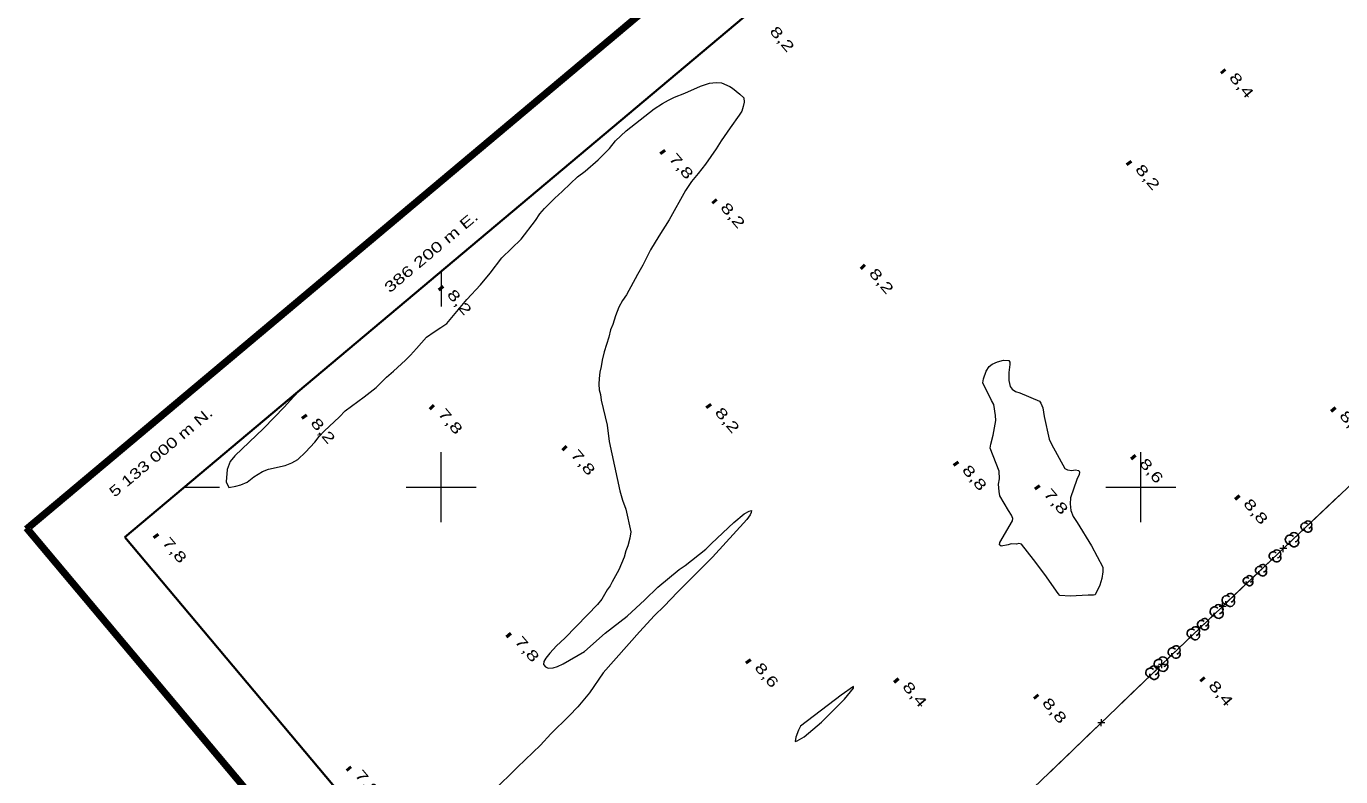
# Model space of a CAD drawing. Extents: x 386081 to 389416, y 5130568 to 5134082.
# Drawn here: x 386081.5 to 386457.1, y 5132917.2 to 5133131.7 of the extents above; entities that cross this region are included whole.
import ezdxf
from ezdxf.enums import TextEntityAlignment as Align

# ---------------------------------------------------------------- set-up
doc = ezdxf.new("R2010")
doc.units = 0
doc.header["$LTSCALE"] = 1.2
for name, color, linetype, lineweight in [('2', 7, 'Continuous', 13), ('3', 7, 'Continuous', 140), ('37', 7, 'Continuous', 13), ('44', 7, 'Continuous', 25), ('60', 7, 'Continuous', 13), ('61', 7, 'Continuous', 13)]:
    doc.layers.add(name, color=color, linetype=linetype, lineweight=lineweight)

msp = doc.modelspace()

# ---------------------------------------------------------------- linework, layer by layer
at = {"layer": '2'}
for points in [[(386159.25, 5133027.28), (386156.84, 5133024.74), (386155.29, 5133022.96), (386149.28, 5133016.76), (386141.1, 5133008.91), (386139.74, 5133007.32), (386138.86, 5133004.98), (386138.54, 5133001.47), (386139.39, 5132999.86), (386141.37, 5133000.22), (386142.79, 5133000.65), (386144.58, 5133001.44), (386146.5, 5133002.97), (386148.98, 5133004.44), (386150.64, 5133005.11), (386155.4, 5133006.13), (386157.32, 5133006.92), (386159.05, 5133007.9), (386161.28, 5133009.99), (386163.88, 5133012.81), (386165.19, 5133014.47), (386166.61, 5133016), (386170.95, 5133020.05), (386172.63, 5133021.83), (386178.07, 5133025.75), (386181.42, 5133028.44), (386184.39, 5133031.39), (386186.38, 5133033.11), (386189.85, 5133036.3), (386191.27, 5133037.71), (386193.01, 5133039.55), (386195.8, 5133042.8), (386198.03, 5133044.39), (386199.95, 5133045.56), (386201.69, 5133046.78), (386207.34, 5133053.6), (386211.31, 5133057.77), (386214.04, 5133061.09), (386217.39, 5133065.51), (386222.85, 5133070.79), (386226.95, 5133076.2), (386228.26, 5133078.11), (386229.56, 5133079.64), (386232.48, 5133082.53), (386234.65, 5133084.43), (386237, 5133086.76), (386238.99, 5133088.6), (386241.16, 5133090.26), (386244.94, 5133093.51), (386248.1, 5133096.76), (386249.9, 5133098.91), (386252.94, 5133101.8), (386260.94, 5133108.12), (386263.29, 5133109.59), (386265.03, 5133110.57), (386266.76, 5133111.42), (386269.67, 5133112.58), (386274.13, 5133114.54), (386276.72, 5133115.39), (386278.64, 5133115.56), (386280.18, 5133115.5), (386282.53, 5133114.5), (386283.33, 5133113.94), (386285.36, 5133112.27), (386286.52, 5133111.21), (386286.64, 5133109.98), (386286.39, 5133108.74), (386285.95, 5133107.45), (386285.2, 5133106.22), (386282.59, 5133102.65), (386280.04, 5133098.9), (386278.61, 5133096.63), (386275.56, 5133092.26), (386273.51, 5133089.62), (386271.58, 5133087.35), (386269.9, 5133084.7), (386265.17, 5133076.33), (386262.24, 5133071.72), (386259.88, 5133067.79), (386257.7, 5133063.42), (386256.14, 5133060.77), (386252.96, 5133054.93), (386251.9, 5133053.27), (386250.85, 5133051.36), (386249.85, 5133048.9), (386249.09, 5133046.44), (386248.41, 5133044.9), (386247.96, 5133042.87), (386246.65, 5133038.62), (386246.02, 5133036.28), (386245.76, 5133034.43), (386245.38, 5133032.83), (386245.19, 5133031.04), (386245.12, 5133029.38), (386245.23, 5133027.77), (386245.6, 5133026.41), (386245.78, 5133024.87), (386247.47, 5133017.71), (386248.06, 5133013.02), (386251.08, 5132998.95), (386251.87, 5132996.29)], [(386251.87, 5132996.29), (386252.85, 5132993.7), (386254.24, 5132987.22), (386253.92, 5132985.43), (386253.41, 5132983.21), (386252.85, 5132981.8), (386252.29, 5132980.01), (386250.85, 5132976.38), (386248.86, 5132972.94), (386248.3, 5132971.77), (386247.49, 5132970.6), (386245.93, 5132967.96), (386244.69, 5132966.49), (386241.9, 5132963.48), (386235.38, 5132956.79), (386233.03, 5132954.59), (386231.1, 5132952.56), (386229.92, 5132951.15), (386229.42, 5132950.17), (386229.3, 5132949.3), (386229.85, 5132948.62), (386230.59, 5132948.25), (386232.07, 5132948.37), (386233.31, 5132948.73), (386234.91, 5132949.46), (386240.98, 5132953.01), (386246.93, 5132958.28), (386253.19, 5132963.12), (386258.28, 5132967.78), (386261.94, 5132971.4), (386268.07, 5132976.48), (386269.81, 5132977.58), (386275.64, 5132982.24), (386277.31, 5132983.9), (386283.7, 5132989.85), (386286.62, 5132992.36), (386288.04, 5132993.16), (386288.72, 5132993.34), (386288.66, 5132992.78), (386288.34, 5132992.11), (386287.41, 5132990.69), (386277.54, 5132979.95), (386267.55, 5132969.95), (386263.76, 5132965.96), (386261.03, 5132963.26), (386256.75, 5132958.66), (386246.32, 5132946.88), (386242.4, 5132941.16), (386239.05, 5132937.23), (386236.57, 5132934.66), (386231.36, 5132929.51), (386228.44, 5132926.26), (386221.81, 5132919.94), (386214.93, 5132913.14)]]:
    msp.add_lwpolyline(points, dxfattribs=at)
for points in [[(386369.32, 5132979.29), (386365.89, 5132983.65), (386365.16, 5132983.88), (386364.49, 5132983.73), (386362.96, 5132983.76), (386362.11, 5132983.45), (386360.04, 5132983.09), (386359.62, 5132983.46), (386359.74, 5132984.15), (386363.36, 5132990.33), (386363.39, 5132991.04), (386363.05, 5132991.94), (386362.15, 5132993.28), (386359.72, 5132997.49), (386359.46, 5132998.74), (386359.35, 5133000.82), (386359.57, 5133002.36), (386359.5, 5133004.55), (386356.98, 5133011.16), (386357.12, 5133012.3), (386357.78, 5133014.86), (386358.53, 5133019.01), (386358.47, 5133020.49), (386357.99, 5133023.62), (386357.34, 5133024.72), (386354.86, 5133029.83), (386355.02, 5133030.88), (386355.76, 5133033.08), (386356.65, 5133034.43), (386357.49, 5133035.15), (386359.05, 5133035.83), (386360.7, 5133036.22), (386362.3, 5133036.15), (386362.53, 5133035.7), (386362.54, 5133034.98), (386362.26, 5133032.78), (386362.28, 5133030.42), (386362.61, 5133028.78), (386363.25, 5133027.93), (386364.16, 5133027.34), (386365.38, 5133026.93), (386371.05, 5133024.5), (386371.45, 5133023.93), (386371.94, 5133022.63), (386372.36, 5133020.2), (386373.8, 5133013.66), (386374.43, 5133012.3), (386378.23, 5133005.26), (386378.99, 5133004.93), (386380.25, 5133004.76), (386381.25, 5133004.97), (386382.28, 5133004.72), (386382.46, 5133004.23), (386382.37, 5133003.55), (386381.74, 5133002.13), (386379.91, 5132996.93), (386379.78, 5132995.2), (386379.98, 5132993.34), (386380.68, 5132991.55), (386381.84, 5132989.83), (386385.94, 5132983.24), (386389.15, 5132977.09), (386389.16, 5132975.79), (386388.88, 5132973.88), (386388.26, 5132972.01), (386386.96, 5132969.22), (386386.46, 5132969.12), (386384.9, 5132969.13), (386379.8, 5132968.84), (386376.83, 5132969.05), (386376.34, 5132969.63), (386372.58, 5132975)], [(386308.74, 5132932.79), (386315.33, 5132939.38), (386317.92, 5132942.5), (386317.87, 5132943.04), (386314.31, 5132940.5), (386302.76, 5132931.66), (386302.14, 5132930.57), (386301.38, 5132928.55), (386301.22, 5132927.26), (386301.74, 5132927.47), (386303.81, 5132928.59)]]:
    msp.add_lwpolyline(points, close=True, dxfattribs=at)
at = {"layer": '3'}
for p, q in [((386423.21, 5133119.13), (386423.72, 5133118.52)), ((386263.09, 5133096.03), (386263.6, 5133095.42)), ((386396.37, 5133092.91), (386396.88, 5133092.3)), ((386277.82, 5133081.97), (386278.33, 5133081.36)), ((386320.28, 5133063.21), (386320.79, 5133062.6)), ((386199.67, 5133057.17), (386200.18, 5133056.56)), ((386160.69, 5133020.43), (386161.2, 5133019.82)), ((386197.1, 5133023.13), (386197.61, 5133022.52)), ((386276.23, 5133023.45), (386276.74, 5133022.84)), ((386454.71, 5133022.52), (386455.22, 5133021.91)), ((386235.01, 5133011.41), (386235.52, 5133010.8)), ((386397.54, 5133008.9), (386398.05, 5133008.29)), ((386346.89, 5133007.01), (386347.4, 5133006.4)), ((386370.18, 5133000.21), (386370.69, 5132999.6)), ((386427.27, 5132997.37), (386427.78, 5132996.76)), ((386118.28, 5132986.32), (386118.79, 5132985.71)), ((386219.01, 5132958.04), (386219.52, 5132957.43)), ((386287.58, 5132950.51), (386288.09, 5132949.9)), ((386329.83, 5132945.09), (386330.34, 5132944.48)), ((386417.3, 5132945.39), (386417.81, 5132944.78)), ((386369.77, 5132940.48), (386370.28, 5132939.87)), ((386173.34, 5132919.87), (386173.85, 5132919.26))]:
    msp.add_line(p, q, dxfattribs=at)
at = {"layer": '37'}
for p, q in [((386449.45, 5132990.69), (386456.71, 5132997.57)), ((386441.74, 5132982.42), (386439.73, 5132982.46)), ((386440.71, 5132981.44), (386440.76, 5132983.44)), ((386432.05, 5132974.16), (386439.29, 5132981.06)), ((386424.81, 5132967.26), (386432.05, 5132974.16)), ((386414.67, 5132957.61), (386421.91, 5132964.51)), ((386424.36, 5132965.86), (386422.36, 5132965.91)), ((386423.34, 5132964.88), (386423.38, 5132966.89)), ((386407.01, 5132949.29), (386405.01, 5132949.32)), ((386405.99, 5132948.3), (386406.03, 5132950.31)), ((386397.36, 5132940.98), (386404.57, 5132947.92)), ((386390.15, 5132934.05), (386397.36, 5132940.98)), ((386388.69, 5132931.66), (386388.73, 5132933.66)), ((386389.71, 5132932.64), (386387.71, 5132932.68)), ((386372.84, 5132917.43), (386380.07, 5132924.34))]:
    msp.add_line(p, q, dxfattribs=at)
for points in [[(386258.95, 5132807.92), (386293.18, 5132840.59), (386332.82, 5132879.13), (386380.72, 5132924.97), (386410.78, 5132953.9), (386443.36, 5132984.94), (386502.47, 5133040.84)], [(386442.18, 5132983.82), (386443.36, 5132984.94), (386449.45, 5132990.69)], [(386407.45, 5132950.69), (386410.78, 5132953.9), (386414.67, 5132957.61)], [(386380.07, 5132924.34), (386380.72, 5132924.97), (386387.27, 5132931.28)]]:
    msp.add_lwpolyline(points, dxfattribs=at)
at = {"layer": '44'}
for centre, radius, start, end in [((386447.773, 5132989.236), 1.084, 282.26917, 149.72626), ((386442.626, 5132984.96), 1.343, 44.11537, 269.80396), ((386443.781, 5132985.632), 1.343, 282.26917, 149.72626), ((386446.841, 5132988.695), 1.084, 44.11537, 269.80396), ((386447.773, 5132988.153), 1.084, 166.93686, 29.62122), ((386443.781, 5132984.289), 1.343, 166.93686, 29.62122), ((386437.838, 5132980.326), 1.158, 44.11537, 269.80396), ((386438.834, 5132979.747), 1.158, 166.93686, 29.62122), ((386438.834, 5132980.905), 1.158, 282.26917, 149.72626), ((386433.881, 5132976.235), 1.106, 44.11537, 269.80396), ((386434.832, 5132975.682), 1.106, 166.93686, 29.62122), ((386434.832, 5132976.788), 1.106, 282.26917, 149.72626), ((386430.214, 5132973.252), 0.962, 44.11537, 269.80396), ((386431.042, 5132972.771), 0.962, 166.93686, 29.62122), ((386431.042, 5132973.733), 0.962, 282.26917, 149.72626), ((386424.469, 5132967.738), 1.246, 44.11537, 269.80396), ((386425.541, 5132967.115), 1.246, 166.93686, 29.62122), ((386425.541, 5132968.361), 1.246, 282.26917, 149.72626), ((386421.078, 5132964.45), 1.317, 44.11537, 269.80396), ((386422.21, 5132963.792), 1.317, 166.93686, 29.62122), ((386422.21, 5132965.108), 1.317, 282.26917, 149.72626), ((386415.537, 5132958.838), 1.239, 282.26917, 149.72626), ((386417.292, 5132960.805), 1.102, 44.11537, 269.80396), ((386418.24, 5132960.254), 1.102, 166.93686, 29.62122), ((386418.24, 5132961.356), 1.102, 282.26917, 149.72626), ((386414.472, 5132958.218), 1.239, 44.11537, 269.80396), ((386415.537, 5132957.599), 1.239, 166.93686, 29.62122), ((386409.003, 5132952.857), 1.191, 44.11537, 269.80396), ((386410.027, 5132952.262), 1.191, 166.93686, 29.62122), ((386410.027, 5132953.452), 1.191, 282.26917, 149.72626), ((386403.811, 5132947.627), 1.294, 282.26917, 149.72626), ((386405.143, 5132949.391), 1.372, 44.11537, 269.80396), ((386406.323, 5132948.705), 1.372, 166.93686, 29.62122), ((386406.323, 5132950.077), 1.372, 282.26917, 149.72626), ((386402.697, 5132946.979), 1.294, 44.11537, 269.80396), ((386403.811, 5132946.332), 1.294, 166.93686, 29.62122)]:
    msp.add_arc(centre, radius, start, end, dxfattribs=at)
at = {"layer": '60'}
for p, q in [((386082.87, 5132988.02), (387383.05, 5134080.13)), ((388114.02, 5130569.89), (386082.87, 5132988.02))]:
    msp.add_line(p, q, dxfattribs=at)
at = {"layer": '60', "lineweight": 158}
msp.add_lwpolyline([(386081.46, 5132988.14), (387383.17, 5134081.54), (389415.62, 5131661.88), (388113.9, 5130568.48)], close=True, dxfattribs=at)
at = {"layer": '60', "lineweight": 35}
msp.add_lwpolyline([(386109.63, 5132985.69), (387380.72, 5134053.36), (389052.99, 5132062.51), (387781.9, 5130994.83)], close=True, dxfattribs=at)
at = {"layer": '61'}
for p, q in [((386200, 5133061.59), (386200, 5133051.59)), ((386200, 5132990), (386200, 5133010)), ((386400, 5132990), (386400, 5133010)), ((386126.67, 5133000), (386136.67, 5133000)), ((386190, 5133000), (386210, 5133000)), ((386390, 5133000), (386410, 5133000))]:
    msp.add_line(p, q, dxfattribs=at)

# ---------------------------------------------------------------- texts
at = {"layer": '3'}
for s, width, p in [('8,2    ', 1.45, (386293.73, 5133130.14)), ('8,4    ', 1.45, (386425.04, 5133116.91)), ('7,8    ', 1.45, (386264.92, 5133093.81)), ('8,2    ', 1.45, (386398.2, 5133090.69)), ('8,2    ', 1.45, (386279.65, 5133079.75)), ('8,2    ', 1.45, (386322.11, 5133060.99)), ('8,2    ', 1.45, (386201.5, 5133054.95)), ('7,8    ', 1.45, (386198.93, 5133020.91)), ('8,2    ', 1.45, (386278.06, 5133021.23)), ('8,8    ', 1.45, (386456.54, 5133020.3)), ('8,2    ', 1.45, (386162.52, 5133018.21)), ('7,8    ', 1.45, (386236.84, 5133009.19)), ('8,8    ', 1.45, (386348.72, 5133004.79)), ('8,6    ', 1.4, (386399.37, 5133006.68)), ('7,8    ', 1.45, (386372.01, 5132997.99)), ('8,8    ', 1.45, (386429.1, 5132995.15)), ('7,8    ', 1.45, (386120.11, 5132984.1)), ('7,8    ', 1.45, (386220.84, 5132955.82)), ('8,6    ', 1.4, (386289.41, 5132948.29)), ('8,4    ', 1.45, (386331.66, 5132942.87)), ('8,4    ', 1.45, (386419.13, 5132943.17)), ('8,8    ', 1.45, (386371.6, 5132938.26)), ('7,8    ', 1.45, (386175.17, 5132917.65))]:
    msp.add_text(s, height=3, rotation=310.294, dxfattribs=dict(at, width=width)).set_placement(p)
at = {"layer": '61'}
for s, width, p in [('386 200 m E.', 1.4, (386198.115, 5133066.065)), ('5 133 000 m N.', 1.35, (386120.88, 5133008.848))]:
    msp.add_text(s, height=3, rotation=40.03, dxfattribs=dict(at, width=width)).set_placement(p, align=Align.CENTER)

doc.saveas('drawing.dxf')
